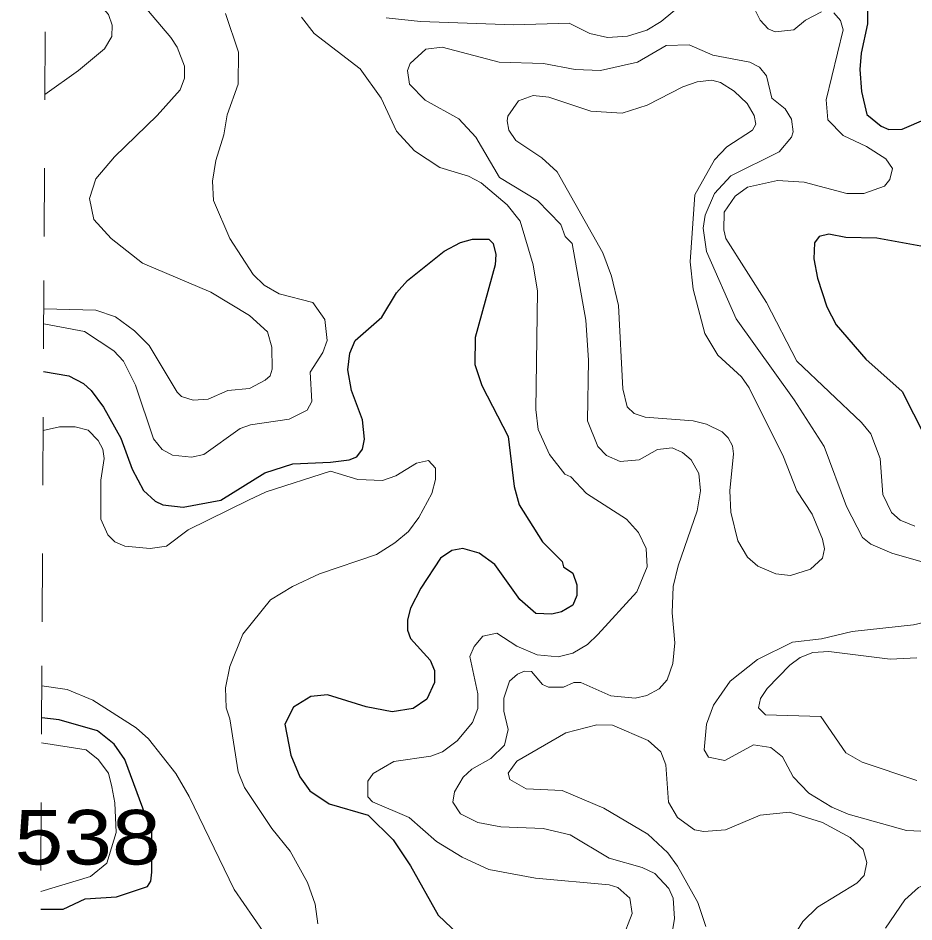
# Model space of a CAD drawing. Extents: x 577 to 602.9, y 7483.8 to 7511.6.
# Drawn here: x 577.034 to 578.347, y 7495.913 to 7497.238 of the extents above; entities that cross this region are included whole.
import ezdxf
from ezdxf.enums import TextEntityAlignment as Align

# ---------------------------------------------------------------- set-up
doc = ezdxf.new("R2010")
doc.units = 0
doc.header["$LTSCALE"] = 0.032
doc.linetypes.add('SHORT_DASHED', pattern=[2.7, 1.5, -1.2])
for name, color, linetype, lineweight in [('1', 7, 'Continuous', 25), ('2', 7, 'Continuous', 13), ('62', 7, 'SHORT_DASHED', 13)]:
    doc.layers.add(name, color=color, linetype=linetype, lineweight=lineweight)
doc.layers.add('61', color=7, linetype='Continuous')

msp = doc.modelspace()

# ---------------------------------------------------------------- linework, layer by layer
at = {"layer": '1'}
for points in [[(578.3624, 7497.4616), (578.3362, 7497.4417), (578.3179, 7497.4131), (578.3147, 7497.3995), (578.3147, 7497.3574), (578.3115, 7497.3375), (578.2789, 7497.2803), (578.2789, 7497.2294), (578.2694, 7497.1864), (578.2678, 7497.1626), (578.2702, 7497.13), (578.2781, 7497.0966), (578.2988, 7497.0791), (578.3099, 7497.0743), (578.3298, 7497.0751), (578.3648, 7497.0902)], [(577.0713, 7496.7197), (577.1084, 7496.7133), (577.1299, 7496.7022), (577.141, 7496.6918), (577.1593, 7496.6672), (577.1847, 7496.6219), (577.2014, 7496.5765), (577.2181, 7496.5455), (577.2348, 7496.5296), (577.246, 7496.5241), (577.2762, 7496.5209), (577.331, 7496.5312), (577.3955, 7496.571), (577.4368, 7496.5845), (577.4917, 7496.5869), (577.5195, 7496.5901), (577.5306, 7496.5948), (577.5386, 7496.606), (577.5418, 7496.6203), (577.5386, 7496.6489), (577.5227, 7496.6918), (577.5171, 7496.7221), (577.5203, 7496.7467), (577.5283, 7496.765), (577.5672, 7496.7992), (577.5887, 7496.835), (577.6046, 7496.8533), (577.6587, 7496.8962), (577.6825, 7496.9089), (577.7, 7496.9137), (577.7239, 7496.9137), (577.7302, 7496.9073), (577.7342, 7496.8914), (577.7334, 7496.8763), (577.704, 7496.7698), (577.7032, 7496.73), (577.7135, 7496.699), (577.7525, 7496.6243), (577.7612, 7496.5511), (577.7684, 7496.5241), (577.8026, 7496.47), (577.8312, 7496.4414), (577.8336, 7496.4334), (577.8471, 7496.4239), (577.8527, 7496.4072), (577.8527, 7496.3913), (577.8471, 7496.377), (577.8304, 7496.3674), (577.8161, 7496.3642), (577.793, 7496.365), (577.7692, 7496.3857), (577.7326, 7496.4366), (577.7096, 7496.4533), (577.6857, 7496.4604), (577.6698, 7496.4573), (577.6531, 7496.4461), (577.6244, 7496.4019), (577.6094, 7496.373), (577.6046, 7496.3555), (577.6046, 7496.3404), (577.6094, 7496.3284), (577.638, 7496.2966), (577.6443, 7496.2815), (577.6443, 7496.264), (577.6332, 7496.2394), (577.6133, 7496.2259), (577.5823, 7496.2211), (577.5442, 7496.2283), (577.4877, 7496.2457), (577.463, 7496.2434), (577.4376, 7496.2275), (577.4249, 7496.2028), (577.4336, 7496.1575), (577.4471, 7496.1257), (577.4615, 7496.105), (577.4901, 7496.0859), (577.5473, 7496.0692), (577.5839, 7496.0334), (577.6094, 7495.9953), (577.6499, 7495.9229), (577.6881, 7495.8863)], [(578.3783, 7496.8994), (578.2924, 7496.9153), (578.2471, 7496.9161), (578.2224, 7496.9209), (578.2081, 7496.9177), (578.201, 7496.9081), (578.2002, 7496.8851), (578.2057, 7496.8564), (578.2193, 7496.8143), (578.2328, 7496.7881), (578.2765, 7496.738), (578.3298, 7496.6903), (578.3791, 7496.5932)], [(577.0673, 7495.9315), (577.1004, 7495.9317), (577.1323, 7495.9468), (577.1784, 7495.9499), (577.2237, 7495.9651), (577.2286, 7495.9729), (577.2301, 7495.9857), (577.2301, 7496.0438), (577.1903, 7496.1508), (577.1747, 7496.1733), (577.1507, 7496.1932), (577.0942, 7496.2092), (577.0687, 7496.2122)]]:
    msp.add_lwpolyline(points, dxfattribs=at)
at = {"layer": '2'}
for points in [[(577.0733, 7497.1256), (577.1228, 7497.1609), (577.1608, 7497.1928), (577.1714, 7497.2108), (577.1721, 7497.2274), (577.1668, 7497.2428), (577.1368, 7497.2774), (577.1328, 7497.3087), (577.1189, 7497.3327), (577.0962, 7497.342), (577.0744, 7497.344)], [(577.1895, 7497.2906), (577.2579, 7497.2095), (577.2674, 7497.1952), (577.2778, 7497.1674), (577.2778, 7497.1499), (577.2714, 7497.1324), (577.238, 7497.095), (577.1752, 7497.0346), (577.1482, 7497.002), (577.1386, 7496.9733), (577.145, 7496.9423), (577.1704, 7496.9145), (577.2165, 7496.8787), (577.3167, 7496.8358), (577.3732, 7496.8016), (577.3994, 7496.7777), (577.4058, 7496.7555), (577.4066, 7496.7229), (577.4034, 7496.7133), (577.3963, 7496.7069), (577.3732, 7496.695), (577.3414, 7496.6918), (577.3128, 7496.6791), (577.2905, 7496.6775), (577.2738, 7496.6831), (577.2674, 7496.6895), (577.2261, 7496.7578), (577.2046, 7496.7793), (577.1768, 7496.8), (577.1482, 7496.8095), (577.0718, 7496.8115)], [(578.0221, 7497.2707), (577.9767, 7497.2326), (577.9553, 7497.2198), (577.9274, 7497.2111), (577.898, 7497.2095), (577.8718, 7497.2151), (577.8416, 7497.2302), (577.7604, 7497.2278), (577.6237, 7497.2326), (577.5736, 7497.2381)], [(578.2113, 7497.2469), (578.1882, 7497.2349), (578.1708, 7497.2206), (578.1437, 7497.2175), (578.1334, 7497.2222), (578.1215, 7497.2349), (578.1119, 7497.254)], [(577.0716, 7496.7895), (577.1315, 7496.7785), (577.1744, 7496.7499), (577.1887, 7496.7348), (577.2062, 7496.6998), (577.2324, 7496.6211), (577.2452, 7496.6052), (577.2603, 7496.5972), (577.2881, 7496.594), (577.3064, 7496.598), (577.3597, 7496.6362), (577.3748, 7496.6417), (577.4312, 7496.6497), (577.4575, 7496.6632), (577.4646, 7496.6759), (577.4623, 7496.7189), (577.4805, 7496.7475), (577.4869, 7496.765), (577.4837, 7496.796), (577.4662, 7496.8207), (577.4169, 7496.8334), (577.3947, 7496.8461), (577.3788, 7496.862), (577.3446, 7496.9145), (577.3207, 7496.9702), (577.3191, 7496.9988), (577.3239, 7497.029), (577.3358, 7497.0664), (577.3406, 7497.0958), (577.3565, 7497.1411), (577.3573, 7497.188), (577.3382, 7497.2445)], [(578.3481, 7496.493), (578.3266, 7496.5018), (578.3139, 7496.5129), (578.3012, 7496.5392), (578.2972, 7496.5924), (578.2837, 7496.6282), (578.2702, 7496.6449), (578.1755, 7496.7348), (578.131, 7496.8207), (578.0714, 7496.9145), (578.0682, 7496.9272), (578.069, 7496.9535), (578.0849, 7496.9765), (578.1032, 7496.99), (578.1469, 7496.9996), (578.1859, 7496.9972), (578.2487, 7496.9805), (578.2733, 7496.9805), (578.3036, 7496.9916), (578.3115, 7497.0012), (578.3155, 7497.0171), (578.3059, 7497.0314), (578.2773, 7497.0497), (578.2431, 7497.0656), (578.2209, 7497.0886), (578.2185, 7497.1181), (578.2431, 7497.2206), (578.2391, 7497.2342), (578.2296, 7497.2453)], [(577.4495, 7497.2389), (577.4678, 7497.2151), (577.5354, 7497.1634), (577.5664, 7497.1204), (577.5887, 7497.0719), (577.6149, 7497.0433), (577.6523, 7497.0187), (577.6944, 7497.0059), (577.7127, 7496.9964), (577.7509, 7496.9638), (577.77, 7496.9399), (577.7891, 7496.8763), (577.7954, 7496.8374), (577.793, 7496.664), (577.7962, 7496.6346), (577.8129, 7496.598), (577.8352, 7496.5694), (577.8439, 7496.5654), (577.867, 7496.5408), (577.9258, 7496.5034), (577.9433, 7496.4835), (577.9545, 7496.4604), (577.9561, 7496.4334), (577.9409, 7496.3968), (577.8837, 7496.334), (577.8686, 7496.3197), (577.8471, 7496.307), (577.8256, 7496.3014), (577.7946, 7496.3046), (577.7652, 7496.3173), (577.7358, 7496.3364), (577.7151, 7496.3316), (577.7024, 7496.3165), (577.696, 7496.3022), (577.708, 7496.2473), (577.708, 7496.2259), (577.7, 7496.2052), (577.6777, 7496.1782), (577.6563, 7496.1623), (577.6388, 7496.1559), (577.5847, 7496.1479), (577.5545, 7496.1304), (577.5465, 7496.1193), (577.5465, 7496.0963), (577.5537, 7496.0891), (577.607, 7496.066), (577.6475, 7496.031), (577.6849, 7496.008), (577.7239, 7495.9897), (577.7923, 7495.977), (577.9004, 7495.9674), (577.9131, 7495.9635), (577.9306, 7495.9476), (577.9338, 7495.9253), (577.9187, 7495.8863)], [(578.4014, 7496.4286), (578.3147, 7496.4533), (578.2837, 7496.4668), (578.2717, 7496.4763), (578.2479, 7496.5217), (578.2153, 7496.6099), (578.1716, 7496.6783), (578.0865, 7496.7968), (578.0427, 7496.8954), (578.038, 7496.9296), (578.0411, 7496.9487), (578.0547, 7496.9805), (578.0785, 7497.0067), (578.1493, 7497.0417), (578.1676, 7497.0632), (578.17, 7497.0711), (578.1676, 7497.0894), (578.158, 7497.1045), (578.1389, 7497.1204), (578.131, 7497.153), (578.1207, 7497.1658), (578.1063, 7497.1729), (578.0523, 7497.1833), (578.0173, 7497.1984), (577.9839, 7497.1976), (577.9417, 7497.1729), (577.8877, 7497.161), (577.8503, 7497.1626), (577.8042, 7497.1713), (577.739, 7497.1729), (577.6555, 7497.1952), (577.6316, 7497.192), (577.6086, 7497.1713), (577.6046, 7497.161), (577.6078, 7497.1411), (577.6308, 7497.1173), (577.6801, 7497.0902), (577.7048, 7497.0632), (577.7398, 7497.0043), (577.7954, 7496.9702), (577.8296, 7496.9352), (577.836, 7496.9177), (577.8463, 7496.9073), (577.8662, 7496.7952), (577.8702, 7496.7364), (577.8686, 7496.6473), (577.8837, 7496.6099), (577.8964, 7496.5964), (577.9163, 7496.5877), (577.9441, 7496.5901), (577.9712, 7496.6052), (577.9926, 7496.6076), (578.0077, 7496.6012), (578.0205, 7496.5901), (578.0316, 7496.5702), (578.034, 7496.5447), (578.0292, 7496.5153), (578.0014, 7496.435), (577.9942, 7496.4048), (577.9926, 7496.3658), (577.9966, 7496.3221), (577.9934, 7496.2919), (577.9855, 7496.268), (577.9736, 7496.2545), (577.9553, 7496.245), (577.9386, 7496.241), (577.9028, 7496.2442), (577.859, 7496.264), (577.8487, 7496.264), (577.8336, 7496.2569), (577.8113, 7496.2569), (577.8026, 7496.2609), (577.7867, 7496.2799), (577.7763, 7496.2807), (577.766, 7496.276), (577.7541, 7496.2656), (577.7461, 7496.241), (577.7461, 7496.2219)], [(577.4734, 7495.9102), (577.4694, 7495.9388), (577.4583, 7495.9706), (577.4328, 7496.0167), (577.4058, 7496.0501), (577.366, 7496.1098), (577.3565, 7496.1328), (577.3446, 7496.2108), (577.339, 7496.2267), (577.3382, 7496.2561), (577.3446, 7496.2871), (577.3637, 7496.3348), (577.4042, 7496.3849), (577.436, 7496.4048), (577.4758, 7496.4231), (577.5593, 7496.4517), (577.5863, 7496.4684), (577.6062, 7496.4851), (577.6213, 7496.5058), (577.6404, 7496.5408), (577.6459, 7496.5614), (577.6459, 7496.5781), (577.6356, 7496.5893), (577.6181, 7496.5853), (577.5879, 7496.567), (577.568, 7496.5598), (577.5322, 7496.5614), (577.4917, 7496.5734), (577.3978, 7496.5431), (577.3716, 7496.5312), (577.2833, 7496.4875), (577.2515, 7496.4636), (577.2277, 7496.4604), (577.1903, 7496.4636), (577.176, 7496.47), (577.1657, 7496.4803), (577.1553, 7496.5034), (577.1553, 7496.5606), (577.1601, 7496.5924), (577.1585, 7496.606), (577.1513, 7496.6187), (577.137, 7496.6338), (577.1179, 7496.6386), (577.0949, 7496.6386), (577.0708, 7496.633)], [(578.2264, 7496.0811), (578.193, 7496.1018), (578.17, 7496.1257), (578.1541, 7496.1551), (578.1374, 7496.1686), (578.1119, 7496.1726), (578.0698, 7496.1495), (578.0459, 7496.1543), (578.0396, 7496.1654), (578.0427, 7496.2028), (578.0531, 7496.2306), (578.0777, 7496.2656), (578.1175, 7496.2974), (578.1692, 7496.3229), (578.2113, 7496.3277), (578.2566, 7496.3388), (578.3465, 7496.3483), (578.3839, 7496.3571)], [(578.3513, 7496.1201), (578.2709, 7496.1471), (578.2471, 7496.1607), (578.2105, 7496.2139), (578.1294, 7496.2163), (578.1191, 7496.2267), (578.1222, 7496.2402), (578.1318, 7496.2553), (578.1652, 7496.2895), (578.1803, 7496.3006), (578.1986, 7496.3078), (578.2224, 7496.3094), (578.3123, 7496.2982), (578.3513, 7496.2998)], [(577.0689, 7496.259), (577.106, 7496.2537), (577.1434, 7496.2378), (577.207, 7496.1972), (577.2253, 7496.1813), (577.2651, 7496.1304), (577.2849, 7496.097), (577.3509, 7495.9603), (577.4074, 7495.8784)], [(577.7461, 7496.2219), (577.7525, 7496.1949), (577.7469, 7496.1718), (577.727, 7496.1527), (577.6992, 7496.1368), (577.6865, 7496.1249), (577.6738, 7496.1034), (577.6714, 7496.0883), (577.6825, 7496.0716), (577.708, 7496.0589), (577.7414, 7496.0525), (577.8034, 7496.0501), (577.8431, 7496.0406), (577.9004, 7496.0064), (577.9489, 7495.9929), (577.9672, 7495.9841), (577.9879, 7495.9619), (577.9942, 7495.9476), (577.9958, 7495.9181), (577.9831, 7495.8402)], [(578.1437, 7495.8474), (578.1843, 7495.9134), (578.2057, 7495.9348), (578.263, 7495.9698), (578.2741, 7495.981), (578.2781, 7496), (578.2725, 7496.0191), (578.2535, 7496.0366), (578.2129, 7496.0589), (578.1644, 7496.074), (578.1215, 7496.0692), (578.0706, 7496.0477), (578.0388, 7496.0454), (578.0252, 7496.0477), (578.0006, 7496.066), (577.9871, 7496.0883), (577.9831, 7496.1432), (577.9759, 7496.1623), (577.9576, 7496.179), (577.9052, 7496.2012), (577.8821, 7496.202), (577.8368, 7496.1901), (577.7652, 7496.1487), (577.7525, 7496.1312), (577.7549, 7496.1217), (577.7787, 7496.1082), (577.8312, 7496.1058), (577.8924, 7496.0796), (577.9569, 7496.0414), (577.9863, 7496.0144), (578.0006, 7495.9945), (578.03, 7495.9412), (578.0419, 7495.9062)], [(577.0674, 7495.9577), (577.1402, 7495.9794), (577.1641, 7495.9992), (577.1776, 7496.0438), (577.176, 7496.0875), (577.1715, 7496.111), (577.1665, 7496.1309), (577.1515, 7496.1509), (577.1341, 7496.1651), (577.0685, 7496.1755)], [(578.3051, 7495.9038), (578.3338, 7495.9452), (578.3536, 7495.9635), (578.3688, 7495.9698), (578.3847, 7495.9714), (578.4061, 7495.9706), (578.4324, 7495.9643), (578.4713, 7495.9643), (578.492, 7495.973), (578.5047, 7495.9849), (578.5047, 7496.0056), (578.4872, 7496.0303), (578.453, 7496.047), (578.4363, 7496.0493), (578.368, 7496.0454), (578.3362, 7496.047), (578.2503, 7496.0708), (578.2264, 7496.0811)]]:
    msp.add_lwpolyline(points, dxfattribs=at)
msp.add_lwpolyline([(578.1127, 7497.095), (578.1151, 7497.0823), (578.1103, 7497.0735), (578.0729, 7497.0489), (578.0547, 7497.0298), (578.026, 7496.9789), (578.0189, 7496.8803), (578.0236, 7496.8405), (578.0403, 7496.7753), (578.0594, 7496.7435), (578.0944, 7496.7117), (578.1056, 7496.6958), (578.1556, 7496.5948), (578.1755, 7496.5447), (578.1978, 7496.5105), (578.2129, 7496.474), (578.2161, 7496.4596), (578.2129, 7496.4461), (578.1954, 7496.4302), (578.166, 7496.4207), (578.1445, 7496.4231), (578.1183, 7496.4342), (578.1032, 7496.4477), (578.0889, 7496.4716), (578.0785, 7496.5137), (578.0769, 7496.5447), (578.0825, 7496.5988), (578.0809, 7496.6107), (578.0745, 7496.6227), (578.0658, 7496.6314), (578.0427, 7496.6425), (578.0236, 7496.6473), (577.9529, 7496.6529), (577.937, 7496.6584), (577.9266, 7496.668), (577.9203, 7496.6942), (577.9139, 7496.8167), (577.9036, 7496.8596), (577.8909, 7496.8938), (577.8241, 7497.0123), (577.8018, 7497.033), (577.7636, 7497.0584), (577.7533, 7497.0735), (577.7509, 7497.087), (577.7517, 7497.0942), (577.7676, 7497.1165), (577.7891, 7497.1244), (577.8121, 7497.122), (577.8734, 7497.1014), (577.9195, 7497.0982), (577.9561, 7497.1101), (578.0085, 7497.1371), (578.0292, 7497.1443), (578.0507, 7497.1467), (578.0634, 7497.1435), (578.0833, 7497.1308), (578.1024, 7497.1125)], close=True, dxfattribs=at)
at = {"layer": '62'}
msp.add_lwpolyline([(577.0495, 7492.3992), (577.0523, 7492.9641), (577.0552, 7493.5289), (577.058, 7494.0937), (577.0609, 7494.6585), (577.0637, 7495.2233), (577.0666, 7495.7881), (577.0694, 7496.3529), (577.0723, 7496.9178), (577.0751, 7497.4826), (577.078, 7498.0474), (577.0808, 7498.6122), (577.0836, 7499.177), (577.0865, 7499.7418), (577.0893, 7500.3066), (577.0922, 7500.8714)], dxfattribs=at)

# ---------------------------------------------------------------- texts
at = {"layer": '61', "width": 1.2}
msp.add_text('538', height=0.08, dxfattribs=at).set_placement((577.136, 7495.9971), align=Align.CENTER)

doc.saveas('drawing.dxf')
